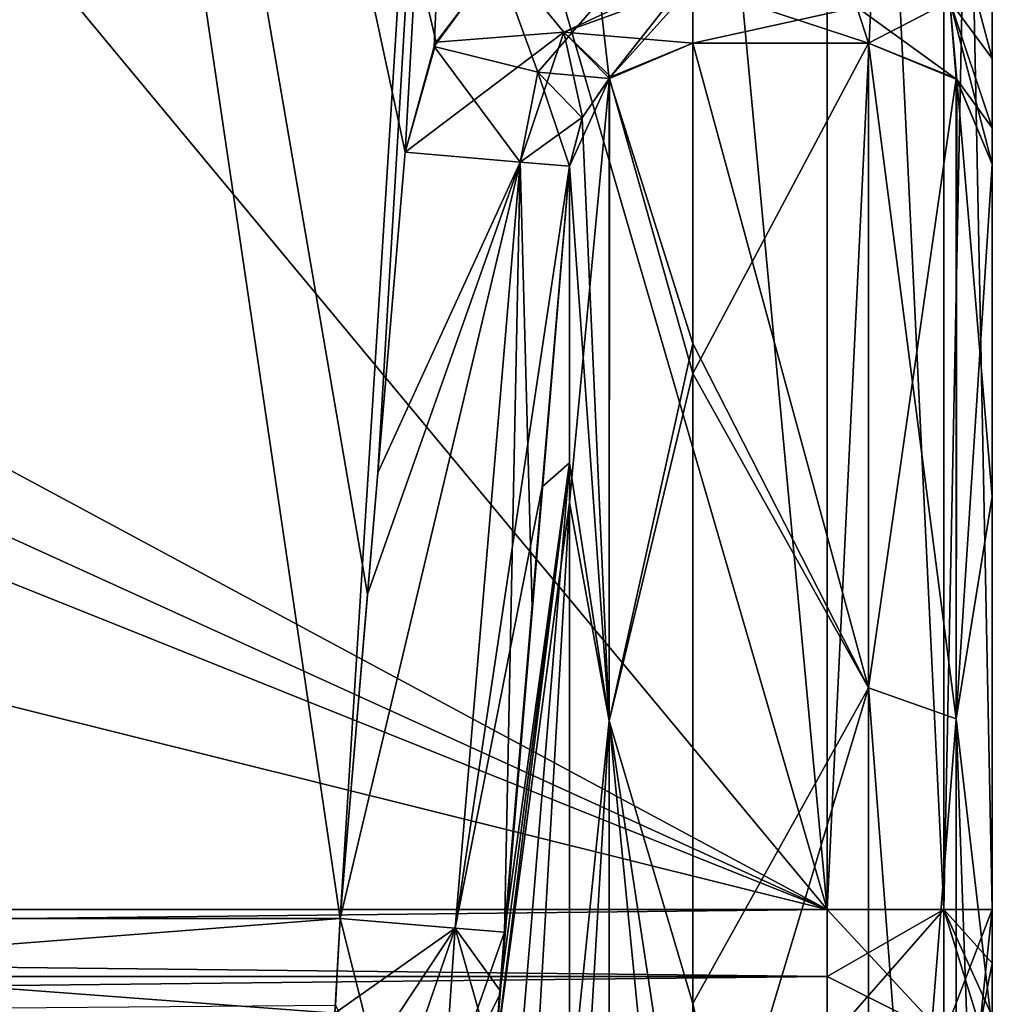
# Model space of a CAD drawing. Header units: millimetres. Extents: x -122 to 122, y -98 to 94.
# Tile 286 of 533: x -43 to -32, y 50 to 62. Entities that reach past the tile are written whole.
import ezdxf

# ---------------------------------------------------------------- set-up
doc = ezdxf.new("R2010")
doc.units = ezdxf.units.MM
doc.header["$LTSCALE"] = 26.699852
for name, color, linetype in [('2354', 7, 'CONTINUOUS'), ('2358', 7, 'CONTINUOUS'), ('2359', 7, 'CONTINUOUS'), ('2408', 7, 'CONTINUOUS'), ('2409', 7, 'CONTINUOUS'), ('2414', 7, 'CONTINUOUS'), ('2448', 7, 'CONTINUOUS'), ('2454', 7, 'CONTINUOUS'), ('2455', 7, 'CONTINUOUS'), ('2534', 7, 'CONTINUOUS'), ('2535', 7, 'CONTINUOUS'), ('2566', 7, 'CONTINUOUS'), ('2567', 7, 'CONTINUOUS'), ('2570', 7, 'CONTINUOUS'), ('2571', 7, 'CONTINUOUS'), ('2578', 7, 'CONTINUOUS'), ('3565', 7, 'CONTINUOUS'), ('3572', 7, 'CONTINUOUS'), ('3575', 7, 'CONTINUOUS'), ('3576', 7, 'CONTINUOUS'), ('3577', 7, 'CONTINUOUS'), ('3590', 7, 'CONTINUOUS'), ('3667', 7, 'CONTINUOUS'), ('3679', 7, 'CONTINUOUS'), ('3680', 7, 'CONTINUOUS'), ('3745', 7, 'CONTINUOUS'), ('3746', 7, 'CONTINUOUS'), ('3784', 7, 'CONTINUOUS'), ('3785', 7, 'CONTINUOUS'), ('3790', 7, 'CONTINUOUS'), ('3791', 7, 'CONTINUOUS'), ('3797', 7, 'CONTINUOUS')]:
    doc.layers.add(name, color=color, linetype=linetype)

msp = doc.modelspace()

# ---------------------------------------------------------------- linework, layer by layer
at = {"layer": '2354', "color": 250, "linetype": 'Continuous', "true_color": 0x323232}
for points in [[(-37.465, 50.309, 14.015), (-37.535, 49.396, 14.291), (-36.62, 60.285, 13.961), (-37.465, 50.309, 14.015)], [(-36.62, 60.285, 13.961), (-37.535, 49.396, 14.291), (-36.62, 56.212, 25.873), (-36.62, 60.285, 13.961)], [(-36.62, 60.285, 13.961), (-37.075, 54.936, 13.957), (-37.465, 50.309, 14.015), (-36.62, 60.285, 13.961)], [(-37.535, 49.396, 14.291), (-37.535, 40.527, 31.651), (-36.62, 56.212, 25.873), (-37.535, 49.396, 14.291)], [(-36.62, 56.212, 25.873), (-37.535, 40.527, 31.651), (-36.62, 45.478, 41.964), (-36.62, 56.212, 25.873)], [(-37.407, 51.009, 13.954), (-37.465, 50.309, 14.015), (-37.075, 54.936, 13.957), (-37.407, 51.009, 13.954)]]:
    msp.add_3dface(points, dxfattribs=at)
at = {"layer": '2358', "color": 250, "linetype": 'Continuous', "true_color": 0x323232}
for points in [[(-33, 61.777, 13.571), (-35.126, 61.777, 13.571), (-35.126, 57.776, 25.739), (-33, 61.777, 13.571)], [(-33, 53.968, 32.986), (-33, 61.777, 13.571), (-35.126, 57.776, 25.739), (-33, 53.968, 32.986)], [(-35.126, 46.89, 42.448), (-33, 53.968, 32.986), (-35.126, 57.776, 25.739), (-35.126, 46.89, 42.448)], [(-33, 40.251, 48.79), (-33, 53.968, 32.986), (-35.126, 46.89, 42.448), (-33, 40.251, 48.79)]]:
    msp.add_3dface(points, dxfattribs=at)
at = {"layer": '2359', "color": 250, "linetype": 'Continuous', "true_color": 0x323232}
for points in [[(-31.5, 63.73, 10), (-31.5, 61.591, 10.888), (-31.5, 80.5, 2), (-31.5, 63.73, 10)], [(-31.5, 80.5, 2), (-31.5, 61.591, 10.888), (-31.5, 51.284, 2), (-31.5, 80.5, 2)], [(-31.5, 61.591, 10.888), (-31.5, 60.753, 11.992), (-31.5, 51.284, 2), (-31.5, 61.591, 10.888)], [(-31.5, 60.753, 11.992), (-31.5, 60.312, 13.249), (-31.5, 51.284, 2), (-31.5, 60.753, 11.992)], [(-31.5, 60.312, 13.249), (-31.5, 56.285, 25.398), (-31.5, 51.284, 2), (-31.5, 60.312, 13.249)], [(-31.5, 56.285, 25.398), (-31.5, 49.836, 36.461), (-31.5, 47.089, 16.917), (-31.5, 56.285, 25.398)], [(-31.5, 51.284, 2), (-31.5, 56.285, 25.398), (-31.5, 50.636, 2.026), (-31.5, 51.284, 2)], [(-31.5, 50.636, 2.026), (-31.5, 56.285, 25.398), (-31.5, 49.992, 2.105), (-31.5, 50.636, 2.026)], [(-31.5, 49.992, 2.105), (-31.5, 56.285, 25.398), (-31.5, 47.089, 16.917), (-31.5, 49.992, 2.105)]]:
    msp.add_3dface(points, dxfattribs=at)
at = {"layer": '2408', "color": 250, "linetype": 'Continuous', "true_color": 0x323232}
for points in [[(-59.732, 63.232), (-33.5, 80.5), (-33.5, 51.284), (-59.732, 63.232)], [(-61.5, 62.5), (-59.732, 63.232), (-33.5, 51.284), (-61.5, 62.5)], [(-106.5, 51.284), (-61.5, 62.5), (-33.5, 51.284), (-106.5, 51.284)]]:
    msp.add_3dface(points, dxfattribs=at)
at = {"layer": '2409', "color": 250, "linetype": 'Continuous', "true_color": 0x323232}
for points in [[(-39.399, 51.177, 12), (-45.5, 92.5, 12), (-54.764, 51.177, 12), (-39.399, 51.177, 12)], [(-37.445, 62.831, 12), (-45.5, 92.5, 12), (-38.235, 61.79, 12), (-37.445, 62.831, 12)], [(-38.235, 61.79, 12), (-45.5, 92.5, 12), (-38.612, 60.455, 12), (-38.235, 61.79, 12)], [(-38.612, 60.455, 12), (-45.5, 92.5, 12), (-39.067, 55.105, 12), (-38.612, 60.455, 12)], [(-39.067, 55.105, 12), (-45.5, 92.5, 12), (-39.399, 51.177, 12), (-39.067, 55.105, 12)]]:
    msp.add_3dface(points, dxfattribs=at)
at = {"layer": '2414', "color": 250, "linetype": 'Continuous', "true_color": 0x323232}
for points in [[(-39.399, 51.177, 12), (-54.764, 51.177, 12), (-54.479, 50.003, 12.116), (-39.399, 51.177, 12)], [(-39.399, 51.177, 12), (-54.479, 50.003, 12.116), (-39.457, 50.127, 12.093), (-39.399, 51.177, 12)]]:
    msp.add_3dface(points, dxfattribs=at)
at = {"layer": '2448', "color": 250, "linetype": 'Continuous', "true_color": 0x323232}
for points in [[(-106.5, 51.284), (-33.5, 51.284), (-33.5, 50.474, 0.033), (-106.5, 51.284)], [(-106.5, 50.474, 0.033), (-106.5, 51.284), (-33.5, 50.474, 0.033), (-106.5, 50.474, 0.033)], [(-106.5, 49.668, 0.131), (-106.5, 50.474, 0.033), (-33.5, 49.668, 0.131), (-106.5, 49.668, 0.131)], [(-33.5, 49.668, 0.131), (-106.5, 50.474, 0.033), (-33.5, 50.474, 0.033), (-33.5, 49.668, 0.131)]]:
    msp.add_3dface(points, dxfattribs=at)
at = {"layer": '2454', "color": 250, "linetype": 'Continuous', "true_color": 0x323232}
for points in [[(-33.5, 51.284), (-33.5, 80.5), (-32.086, 80.5, 0.586), (-33.5, 51.284)], [(-33.5, 51.284), (-32.086, 80.5, 0.586), (-32.086, 51.284, 0.586), (-33.5, 51.284)], [(-31.5, 80.5, 2), (-31.5, 51.284, 2), (-32.086, 51.284, 0.586), (-31.5, 80.5, 2)], [(-32.086, 80.5, 0.586), (-31.5, 80.5, 2), (-32.086, 51.284, 0.586), (-32.086, 80.5, 0.586)]]:
    msp.add_3dface(points, dxfattribs=at)
at = {"layer": '2455', "color": 250, "linetype": 'Continuous', "true_color": 0x323232}
for points in [[(-33.5, 50.474, 0.033), (-33.5, 51.284), (-32.086, 51.284, 0.586), (-33.5, 50.474, 0.033)], [(-33.5, 49.668, 0.131), (-33.5, 50.474, 0.033), (-32.086, 51.284, 0.586), (-33.5, 49.668, 0.131)], [(-32.086, 49.763, 0.709), (-33.5, 49.668, 0.131), (-32.086, 51.284, 0.586), (-32.086, 49.763, 0.709)], [(-31.5, 51.284, 2), (-31.652, 49.868, 1.35), (-32.086, 49.763, 0.709), (-31.5, 51.284, 2)], [(-31.5, 51.284, 2), (-32.086, 49.763, 0.709), (-32.086, 51.284, 0.586), (-31.5, 51.284, 2)], [(-31.5, 51.284, 2), (-31.5, 50.636, 2.026), (-31.652, 49.868, 1.35), (-31.5, 51.284, 2)], [(-31.5, 50.636, 2.026), (-31.5, 49.992, 2.105), (-31.652, 49.868, 1.35), (-31.5, 50.636, 2.026)]]:
    msp.add_3dface(points, dxfattribs=at)
at = {"layer": '2534', "color": 250, "linetype": 'Continuous', "true_color": 0x323232}
for points in [[(-39.399, 51.177, 12), (-39.457, 50.127, 12.093), (-38.791, 48.769, 12.658), (-39.399, 51.177, 12)], [(-39.399, 51.177, 12), (-38.791, 48.769, 12.658), (-38.006, 51.059, 12.57), (-39.399, 51.177, 12)], [(-38.791, 48.769, 12.658), (-38.157, 48.893, 13.046), (-38.006, 51.059, 12.57), (-38.791, 48.769, 12.658)], [(-38.157, 48.893, 13.046), (-37.535, 49.396, 14.291), (-38.006, 51.059, 12.57), (-38.157, 48.893, 13.046)], [(-37.535, 49.396, 14.291), (-37.465, 50.309, 14.015), (-38.006, 51.059, 12.57), (-37.535, 49.396, 14.291)], [(-37.465, 50.309, 14.015), (-37.407, 51.009, 13.954), (-38.006, 51.059, 12.57), (-37.465, 50.309, 14.015)]]:
    msp.add_3dface(points, dxfattribs=at)
at = {"layer": '2535', "color": 250, "linetype": 'Continuous', "true_color": 0x323232}
for points in [[(-38.612, 60.455, 12), (-39.067, 55.105, 12), (-37.217, 60.336, 12.572), (-38.612, 60.455, 12)], [(-39.399, 51.177, 12), (-37.217, 60.336, 12.572), (-39.067, 55.105, 12), (-39.399, 51.177, 12)], [(-39.399, 51.177, 12), (-38.006, 51.059, 12.57), (-37.217, 60.336, 12.572), (-39.399, 51.177, 12)], [(-38.006, 51.059, 12.57), (-37.407, 51.009, 13.954), (-37.217, 60.336, 12.572), (-38.006, 51.059, 12.57)], [(-37.407, 51.009, 13.954), (-37.075, 54.936, 13.957), (-37.217, 60.336, 12.572), (-37.407, 51.009, 13.954)], [(-37.075, 54.936, 13.957), (-36.62, 60.285, 13.961), (-37.217, 60.336, 12.572), (-37.075, 54.936, 13.957)]]:
    msp.add_3dface(points, dxfattribs=at)
at = {"layer": '2566', "color": 250, "linetype": 'Continuous', "true_color": 0x323232}
for points in [[(-33, 61.777, 13.571), (-33, 53.968, 32.986), (-31.939, 61.348, 13.477), (-33, 61.777, 13.571)], [(-33, 53.968, 32.986), (-31.939, 53.593, 32.757), (-31.939, 61.348, 13.477), (-33, 53.968, 32.986)], [(-31.939, 53.593, 32.757), (-31.5, 60.312, 13.249), (-31.939, 61.348, 13.477), (-31.939, 53.593, 32.757)], [(-31.5, 56.285, 25.398), (-31.5, 60.312, 13.249), (-31.939, 53.593, 32.757), (-31.5, 56.285, 25.398)], [(-31.5, 49.836, 36.461), (-31.5, 56.285, 25.398), (-31.939, 53.593, 32.757), (-31.5, 49.836, 36.461)], [(-33, 53.968, 32.986), (-33, 40.251, 48.79), (-31.939, 53.593, 32.757), (-33, 53.968, 32.986)], [(-33, 40.251, 48.79), (-31.939, 39.971, 48.451), (-31.939, 53.593, 32.757), (-33, 40.251, 48.79)], [(-31.939, 39.971, 48.451), (-31.5, 49.836, 36.461), (-31.939, 53.593, 32.757), (-31.939, 39.971, 48.451)]]:
    msp.add_3dface(points, dxfattribs=at)
at = {"layer": '2567', "color": 250, "linetype": 'Continuous', "true_color": 0x323232}
for points in [[(-35.126, 57.776, 25.739), (-35.126, 61.777, 13.571), (-36.138, 61.35, 13.679), (-35.126, 57.776, 25.739)], [(-36.138, 61.35, 13.679), (-35.126, 61.777, 13.571), (-36.119, 61.368, 13.674), (-36.138, 61.35, 13.679)], [(-36.62, 60.285, 13.961), (-36.62, 56.212, 25.873), (-36.138, 61.35, 13.679), (-36.62, 60.285, 13.961)], [(-36.464, 60.882, 13.801), (-36.62, 60.285, 13.961), (-36.138, 61.35, 13.679), (-36.464, 60.882, 13.801)], [(-36.138, 61.35, 13.679), (-36.62, 56.212, 25.873), (-36.139, 53.568, 32.883), (-36.138, 61.35, 13.679)], [(-35.126, 57.776, 25.739), (-36.138, 61.35, 13.679), (-36.139, 53.568, 32.883), (-35.126, 57.776, 25.739)], [(-35.126, 46.89, 42.448), (-35.126, 57.776, 25.739), (-36.139, 53.568, 32.883), (-35.126, 46.89, 42.448)], [(-36.62, 56.212, 25.873), (-36.62, 45.478, 41.964), (-36.139, 53.568, 32.883), (-36.62, 56.212, 25.873)], [(-36.139, 53.568, 32.883), (-36.62, 45.478, 41.964), (-36.139, 39.968, 48.512), (-36.139, 53.568, 32.883)], [(-35.126, 46.89, 42.448), (-36.139, 53.568, 32.883), (-36.139, 39.968, 48.512), (-35.126, 46.89, 42.448)]]:
    msp.add_3dface(points, dxfattribs=at)
at = {"layer": '2570', "color": 250, "linetype": 'Continuous', "true_color": 0x323232}
for points in [[(-35.126, 62.477, 12.441), (-35.126, 61.777, 13.571), (-33.142, 62.211, 12.699), (-35.126, 62.477, 12.441)], [(-35.126, 61.777, 13.571), (-33, 61.777, 13.571), (-33.142, 62.211, 12.699), (-35.126, 61.777, 13.571)]]:
    msp.add_3dface(points, dxfattribs=at)
at = {"layer": '2571', "color": 250, "linetype": 'Continuous', "true_color": 0x323232}
for points in [[(-37.445, 62.831, 12), (-38.235, 61.79, 12), (-36.691, 61.911, 12.39), (-37.445, 62.831, 12)], [(-35.126, 62.636, 12.326), (-37.445, 62.831, 12), (-36.691, 61.911, 12.39), (-35.126, 62.636, 12.326)], [(-35.126, 62.636, 12.326), (-36.691, 61.911, 12.39), (-35.126, 62.477, 12.441), (-35.126, 62.636, 12.326)], [(-36.691, 61.911, 12.39), (-35.126, 61.777, 13.571), (-35.126, 62.477, 12.441), (-36.691, 61.911, 12.39)], [(-38.235, 61.79, 12), (-38.612, 60.455, 12), (-36.691, 61.911, 12.39), (-38.235, 61.79, 12)], [(-38.612, 60.455, 12), (-37.217, 60.336, 12.572), (-36.691, 61.911, 12.39), (-38.612, 60.455, 12)], [(-37.217, 60.336, 12.572), (-36.464, 60.882, 13.801), (-36.691, 61.911, 12.39), (-37.217, 60.336, 12.572)], [(-36.119, 61.368, 13.674), (-35.126, 61.777, 13.571), (-36.691, 61.911, 12.39), (-36.119, 61.368, 13.674)], [(-36.464, 60.882, 13.801), (-36.138, 61.35, 13.679), (-36.691, 61.911, 12.39), (-36.464, 60.882, 13.801)], [(-36.138, 61.35, 13.679), (-36.119, 61.368, 13.674), (-36.691, 61.911, 12.39), (-36.138, 61.35, 13.679)], [(-36.62, 60.285, 13.961), (-36.464, 60.882, 13.801), (-37.217, 60.336, 12.572), (-36.62, 60.285, 13.961)]]:
    msp.add_3dface(points, dxfattribs=at)
at = {"layer": '2578', "color": 250, "linetype": 'Continuous', "true_color": 0x323232}
for points in [[(-31.5, 61.591, 10.888), (-31.5, 63.73, 10), (-32.014, 62.284, 11.941), (-31.5, 61.591, 10.888)], [(-33.142, 62.211, 12.699), (-33, 61.777, 13.571), (-32.014, 62.284, 11.941), (-33.142, 62.211, 12.699)], [(-33, 61.777, 13.571), (-31.939, 61.348, 13.477), (-32.014, 62.284, 11.941), (-33, 61.777, 13.571)], [(-31.5, 60.753, 11.992), (-31.5, 61.591, 10.888), (-32.014, 62.284, 11.941), (-31.5, 60.753, 11.992)], [(-31.939, 61.348, 13.477), (-31.5, 60.753, 11.992), (-32.014, 62.284, 11.941), (-31.939, 61.348, 13.477)], [(-31.5, 60.312, 13.249), (-31.5, 60.753, 11.992), (-31.939, 61.348, 13.477), (-31.5, 60.312, 13.249)]]:
    msp.add_3dface(points, dxfattribs=at)
at = {"layer": '3565', "color": 250, "linetype": 'Continuous', "true_color": 0x323232}
for points in [[(-45.5, 92.5), (-59, 82), (-33.5, 51.284), (-45.5, 92.5)], [(-37.015, 88.985), (-45.5, 92.5), (-33.5, 51.284), (-37.015, 88.985)], [(-33.5, 80.5), (-37.015, 88.985), (-33.5, 51.284), (-33.5, 80.5)], [(-59, 82), (-59, 65), (-33.5, 51.284), (-59, 82)], [(-59, 65), (-59.732, 63.232), (-33.5, 51.284), (-59, 65)], [(-59.732, 63.232), (-61.5, 62.5), (-33.5, 51.284), (-59.732, 63.232)], [(-78.5, 62.5), (-106.5, 51.284), (-33.5, 51.284), (-78.5, 62.5)], [(-61.5, 62.5), (-78.5, 62.5), (-33.5, 51.284), (-61.5, 62.5)]]:
    msp.add_3dface(points, dxfattribs=at)
at = {"layer": '3572', "color": 250, "linetype": 'Continuous', "true_color": 0x323232}
for points in [[(-36.62, 60.285, -13.961), (-36.62, 56.692, -24.803), (-36.95, 56.402, -13.958), (-36.62, 60.285, -13.961)], [(-37.535, 49.396, -14.291), (-37.47, 50.243, -14.027), (-36.62, 56.692, -24.803), (-37.535, 49.396, -14.291)], [(-37.535, 45.674, -23.625), (-37.535, 49.396, -14.291), (-36.62, 56.692, -24.803), (-37.535, 45.674, -23.625)], [(-36.62, 48.881, -37.945), (-37.535, 45.674, -23.625), (-36.62, 56.692, -24.803), (-36.62, 48.881, -37.945)], [(-37.47, 50.243, -14.027), (-37.407, 51.009, -13.954), (-36.62, 56.692, -24.803), (-37.47, 50.243, -14.027)], [(-36.62, 56.692, -24.803), (-37.407, 51.009, -13.954), (-36.95, 56.402, -13.958), (-36.62, 56.692, -24.803)]]:
    msp.add_3dface(points, dxfattribs=at)
at = {"layer": '3575', "color": 250, "linetype": 'Continuous', "true_color": 0x323232}
for points in [[(-39.399, 51.177, -12), (-54.764, 51.177, -12), (-45.5, 92.5, -12), (-39.399, 51.177, -12)], [(-37.015, 88.985, -12), (-39.399, 51.177, -12), (-45.5, 92.5, -12), (-37.015, 88.985, -12)], [(-38.943, 56.571, -12), (-39.399, 51.177, -12), (-37.015, 88.985, -12), (-38.943, 56.571, -12)], [(-38.612, 60.455, -12), (-38.943, 56.571, -12), (-37.015, 88.985, -12), (-38.612, 60.455, -12)], [(-38.261, 61.738, -12), (-38.612, 60.455, -12), (-37.015, 88.985, -12), (-38.261, 61.738, -12)], [(-37.496, 62.783, -12), (-38.261, 61.738, -12), (-37.015, 88.985, -12), (-37.496, 62.783, -12)]]:
    msp.add_3dface(points, dxfattribs=at)
at = {"layer": '3576', "color": 250, "linetype": 'Continuous', "true_color": 0x323232}
for points in [[(-33, 61.777, -13.571), (-33, 53.967, -32.986), (-35.126, 61.777, -13.571), (-33, 61.777, -13.571)], [(-35.126, 61.777, -13.571), (-33, 53.967, -32.986), (-35.126, 58.141, -24.905), (-35.126, 61.777, -13.571)], [(-35.126, 58.141, -24.905), (-33, 53.967, -32.986), (-35.126, 50.144, -38.55), (-35.126, 58.141, -24.905)], [(-33, 53.967, -32.986), (-33, 40.251, -48.79), (-35.126, 50.144, -38.55), (-33, 53.967, -32.986)], [(-35.126, 50.144, -38.55), (-33, 40.251, -48.79), (-35.126, 43.258, -46.144), (-35.126, 50.144, -38.55)]]:
    msp.add_3dface(points, dxfattribs=at)
at = {"layer": '3577', "color": 250, "linetype": 'Continuous', "true_color": 0x323232}
for points in [[(-31.5, 63.73, -10), (-31.5, 80.5, -10), (-31.5, 51.284, -2), (-31.5, 63.73, -10)], [(-31.5, 51.284, -2), (-31.5, 80.5, -10), (-31.5, 80.5, -2), (-31.5, 51.284, -2)], [(-31.5, 61.591, -10.888), (-31.5, 63.73, -10), (-31.5, 51.284, -2), (-31.5, 61.591, -10.888)], [(-31.5, 60.753, -11.992), (-31.5, 61.591, -10.888), (-31.5, 51.284, -2), (-31.5, 60.753, -11.992)], [(-31.5, 60.312, -13.249), (-31.5, 60.753, -11.992), (-31.5, 51.284, -2), (-31.5, 60.312, -13.249)], [(-31.5, 56.284, -25.4), (-31.5, 60.312, -13.249), (-31.5, 49.992, -2.105), (-31.5, 56.284, -25.4)], [(-31.5, 49.992, -2.105), (-31.5, 60.312, -13.249), (-31.5, 50.636, -2.026), (-31.5, 49.992, -2.105)], [(-31.5, 50.636, -2.026), (-31.5, 60.312, -13.249), (-31.5, 51.284, -2), (-31.5, 50.636, -2.026)], [(-31.5, 49.834, -36.464), (-31.5, 56.284, -25.4), (-31.5, 43.908, -23.993), (-31.5, 49.834, -36.464)], [(-31.5, 43.908, -23.993), (-31.5, 56.284, -25.4), (-31.5, 47.099, -16.89), (-31.5, 43.908, -23.993)], [(-31.5, 47.099, -16.89), (-31.5, 56.284, -25.4), (-31.5, 49.992, -2.105), (-31.5, 47.099, -16.89)]]:
    msp.add_3dface(points, dxfattribs=at)
at = {"layer": '3590', "color": 250, "linetype": 'Continuous', "true_color": 0x323232}
for points in [[(-54.764, 51.177, -12), (-39.399, 51.177, -12), (-39.462, 50.028, -12.111), (-54.764, 51.177, -12)], [(-54.764, 51.177, -12), (-39.462, 50.028, -12.111), (-54.479, 50.003, -12.116), (-54.764, 51.177, -12)]]:
    msp.add_3dface(points, dxfattribs=at)
at = {"layer": '3667', "color": 250, "linetype": 'Continuous', "true_color": 0x323232}
for points in [[(-33.5, 51.284), (-106.5, 51.284), (-106.5, 50.474, -0.033), (-33.5, 51.284)], [(-33.5, 51.284), (-106.5, 50.474, -0.033), (-33.5, 50.474, -0.033), (-33.5, 51.284)], [(-106.5, 50.474, -0.033), (-106.5, 49.668, -0.131), (-33.5, 50.474, -0.033), (-106.5, 50.474, -0.033)], [(-33.5, 50.474, -0.033), (-106.5, 49.668, -0.131), (-33.5, 49.668, -0.131), (-33.5, 50.474, -0.033)]]:
    msp.add_3dface(points, dxfattribs=at)
at = {"layer": '3679', "color": 250, "linetype": 'Continuous', "true_color": 0x323232}
for points in [[(-33.5, 51.284), (-33.5, 50.474, -0.033), (-32.086, 49.763, -0.71), (-33.5, 51.284)], [(-32.086, 51.284, -0.586), (-33.5, 51.284), (-32.086, 49.763, -0.71), (-32.086, 51.284, -0.586)], [(-31.5, 49.992, -2.105), (-31.5, 50.636, -2.026), (-32.086, 51.284, -0.586), (-31.5, 49.992, -2.105)], [(-31.5, 49.992, -2.105), (-32.086, 51.284, -0.586), (-31.652, 49.868, -1.35), (-31.5, 49.992, -2.105)], [(-31.5, 50.636, -2.026), (-31.5, 51.284, -2), (-32.086, 51.284, -0.586), (-31.5, 50.636, -2.026)], [(-31.652, 49.868, -1.35), (-32.086, 51.284, -0.586), (-32.086, 49.763, -0.71), (-31.652, 49.868, -1.35)], [(-33.5, 50.474, -0.033), (-33.5, 49.668, -0.131), (-32.086, 49.763, -0.71), (-33.5, 50.474, -0.033)]]:
    msp.add_3dface(points, dxfattribs=at)
at = {"layer": '3680', "color": 250, "linetype": 'Continuous', "true_color": 0x323232}
for points in [[(-33.5, 80.5), (-33.5, 51.284), (-32.086, 51.284, -0.586), (-33.5, 80.5)], [(-32.086, 80.5, -0.586), (-33.5, 80.5), (-32.086, 51.284, -0.586), (-32.086, 80.5, -0.586)], [(-31.5, 51.284, -2), (-31.5, 80.5, -2), (-32.086, 80.5, -0.586), (-31.5, 51.284, -2)], [(-31.5, 51.284, -2), (-32.086, 80.5, -0.586), (-32.086, 51.284, -0.586), (-31.5, 51.284, -2)]]:
    msp.add_3dface(points, dxfattribs=at)
at = {"layer": '3745', "color": 250, "linetype": 'Continuous', "true_color": 0x323232}
for points in [[(-38.943, 56.571, -12), (-38.612, 60.455, -12), (-37.217, 60.336, -12.572), (-38.943, 56.571, -12)], [(-39.399, 51.177, -12), (-38.943, 56.571, -12), (-37.217, 60.336, -12.572), (-39.399, 51.177, -12)], [(-39.399, 51.177, -12), (-37.217, 60.336, -12.572), (-38.006, 51.059, -12.57), (-39.399, 51.177, -12)], [(-37.217, 60.336, -12.572), (-36.62, 60.285, -13.961), (-38.006, 51.059, -12.57), (-37.217, 60.336, -12.572)], [(-36.62, 60.285, -13.961), (-36.95, 56.402, -13.958), (-38.006, 51.059, -12.57), (-36.62, 60.285, -13.961)], [(-36.95, 56.402, -13.958), (-37.407, 51.009, -13.954), (-38.006, 51.059, -12.57), (-36.95, 56.402, -13.958)]]:
    msp.add_3dface(points, dxfattribs=at)
at = {"layer": '3746', "color": 250, "linetype": 'Continuous', "true_color": 0x323232}
for points in [[(-39.462, 50.028, -12.111), (-39.399, 51.177, -12), (-38.006, 51.059, -12.57), (-39.462, 50.028, -12.111)], [(-39.527, 48.757, -12.509), (-39.462, 50.028, -12.111), (-38.006, 51.059, -12.57), (-39.527, 48.757, -12.509)], [(-39.527, 48.757, -12.509), (-38.006, 51.059, -12.57), (-38.791, 48.769, -12.658), (-39.527, 48.757, -12.509)], [(-38.791, 48.769, -12.658), (-38.006, 51.059, -12.57), (-38.157, 48.893, -13.046), (-38.791, 48.769, -12.658)], [(-38.006, 51.059, -12.57), (-37.407, 51.009, -13.954), (-38.157, 48.893, -13.046), (-38.006, 51.059, -12.57)], [(-37.407, 51.009, -13.954), (-37.47, 50.243, -14.027), (-38.157, 48.893, -13.046), (-37.407, 51.009, -13.954)], [(-37.47, 50.243, -14.027), (-37.535, 49.396, -14.291), (-38.157, 48.893, -13.046), (-37.47, 50.243, -14.027)]]:
    msp.add_3dface(points, dxfattribs=at)
at = {"layer": '3784', "color": 250, "linetype": 'Continuous', "true_color": 0x323232}
for points in [[(-33, 53.967, -32.986), (-33, 61.777, -13.571), (-31.939, 53.593, -32.757), (-33, 53.967, -32.986)], [(-33, 61.777, -13.571), (-31.929, 61.338, -13.474), (-31.939, 53.593, -32.757), (-33, 61.777, -13.571)], [(-31.929, 61.338, -13.474), (-31.5, 56.284, -25.4), (-31.939, 53.593, -32.757), (-31.929, 61.338, -13.474)], [(-31.5, 60.312, -13.249), (-31.5, 56.284, -25.4), (-31.929, 61.338, -13.474), (-31.5, 60.312, -13.249)], [(-31.5, 56.284, -25.4), (-31.5, 49.834, -36.464), (-31.939, 53.593, -32.757), (-31.5, 56.284, -25.4)], [(-33, 40.251, -48.79), (-33, 53.967, -32.986), (-31.939, 39.971, -48.451), (-33, 40.251, -48.79)], [(-33, 53.967, -32.986), (-31.939, 53.593, -32.757), (-31.939, 39.971, -48.451), (-33, 53.967, -32.986)], [(-31.5, 49.834, -36.464), (-31.5, 41.241, -45.959), (-31.939, 53.593, -32.757), (-31.5, 49.834, -36.464)], [(-31.939, 53.593, -32.757), (-31.5, 41.241, -45.959), (-31.939, 39.971, -48.451), (-31.939, 53.593, -32.757)]]:
    msp.add_3dface(points, dxfattribs=at)
at = {"layer": '3785', "color": 250, "linetype": 'Continuous', "true_color": 0x323232}
for points in [[(-35.126, 61.777, -13.571), (-35.126, 58.141, -24.905), (-36.139, 61.349, -13.679), (-35.126, 61.777, -13.571)], [(-36.139, 61.349, -13.679), (-36.139, 53.57, -32.881), (-36.468, 60.873, -13.803), (-36.139, 61.349, -13.679)], [(-35.126, 58.141, -24.905), (-36.139, 53.57, -32.881), (-36.139, 61.349, -13.679), (-35.126, 58.141, -24.905)], [(-36.139, 53.57, -32.881), (-36.62, 60.285, -13.961), (-36.468, 60.873, -13.803), (-36.139, 53.57, -32.881)], [(-36.62, 56.692, -24.803), (-36.62, 60.285, -13.961), (-36.139, 53.57, -32.881), (-36.62, 56.692, -24.803)], [(-35.126, 58.141, -24.905), (-35.126, 50.144, -38.55), (-36.139, 53.57, -32.881), (-35.126, 58.141, -24.905)], [(-36.62, 48.881, -37.945), (-36.62, 56.692, -24.803), (-36.139, 53.57, -32.881), (-36.62, 48.881, -37.945)], [(-36.139, 39.97, -48.51), (-36.62, 48.881, -37.945), (-36.139, 53.57, -32.881), (-36.139, 39.97, -48.51)], [(-35.126, 50.144, -38.55), (-35.126, 43.258, -46.144), (-36.139, 53.57, -32.881), (-35.126, 50.144, -38.55)], [(-35.126, 43.258, -46.144), (-36.139, 39.97, -48.51), (-36.139, 53.57, -32.881), (-35.126, 43.258, -46.144)]]:
    msp.add_3dface(points, dxfattribs=at)
at = {"layer": '3790', "color": 250, "linetype": 'Continuous', "true_color": 0x323232}
for points in [[(-38.261, 61.738, -12), (-37.496, 62.783, -12), (-37.006, 61.426, -12.439), (-38.261, 61.738, -12)], [(-37.006, 61.426, -12.439), (-37.496, 62.783, -12), (-36.251, 62.298, -12.355), (-37.006, 61.426, -12.439)], [(-35.126, 62.636, -12.326), (-36.139, 61.349, -13.679), (-36.251, 62.298, -12.355), (-35.126, 62.636, -12.326)], [(-36.139, 61.349, -13.679), (-35.126, 62.636, -12.326), (-35.126, 62.477, -12.441), (-36.139, 61.349, -13.679)], [(-35.126, 61.777, -13.571), (-36.139, 61.349, -13.679), (-35.126, 62.477, -12.441), (-35.126, 61.777, -13.571)], [(-36.139, 61.349, -13.679), (-37.006, 61.426, -12.439), (-36.251, 62.298, -12.355), (-36.139, 61.349, -13.679)], [(-38.612, 60.455, -12), (-38.261, 61.738, -12), (-37.217, 60.336, -12.572), (-38.612, 60.455, -12)], [(-37.217, 60.336, -12.572), (-38.261, 61.738, -12), (-37.006, 61.426, -12.439), (-37.217, 60.336, -12.572)], [(-36.62, 60.285, -13.961), (-37.217, 60.336, -12.572), (-37.006, 61.426, -12.439), (-36.62, 60.285, -13.961)], [(-36.468, 60.873, -13.803), (-36.62, 60.285, -13.961), (-37.006, 61.426, -12.439), (-36.468, 60.873, -13.803)], [(-36.139, 61.349, -13.679), (-36.468, 60.873, -13.803), (-37.006, 61.426, -12.439), (-36.139, 61.349, -13.679)]]:
    msp.add_3dface(points, dxfattribs=at)
at = {"layer": '3791', "color": 250, "linetype": 'Continuous', "true_color": 0x323232}
for points in [[(-33, 61.777, -13.571), (-35.126, 61.777, -13.571), (-35.126, 62.477, -12.441), (-33, 61.777, -13.571)], [(-33.142, 62.211, -12.7), (-33, 61.777, -13.571), (-35.126, 62.477, -12.441), (-33.142, 62.211, -12.7)]]:
    msp.add_3dface(points, dxfattribs=at)
at = {"layer": '3797', "color": 250, "linetype": 'Continuous', "true_color": 0x323232}
for points in [[(-31.5, 63.73, -10), (-31.5, 61.591, -10.888), (-32.072, 63.73, -11.4), (-31.5, 63.73, -10)], [(-32.072, 63.73, -11.4), (-31.5, 61.591, -10.888), (-32.014, 62.284, -11.941), (-32.072, 63.73, -11.4)], [(-31.929, 61.338, -13.474), (-33.142, 62.211, -12.7), (-32.014, 62.284, -11.941), (-31.929, 61.338, -13.474)], [(-31.5, 61.591, -10.888), (-31.5, 60.753, -11.992), (-32.014, 62.284, -11.941), (-31.5, 61.591, -10.888)], [(-31.5, 60.753, -11.992), (-31.5, 60.312, -13.249), (-32.014, 62.284, -11.941), (-31.5, 60.753, -11.992)], [(-31.5, 60.312, -13.249), (-31.929, 61.338, -13.474), (-32.014, 62.284, -11.941), (-31.5, 60.312, -13.249)], [(-31.929, 61.338, -13.474), (-33, 61.777, -13.571), (-33.142, 62.211, -12.7), (-31.929, 61.338, -13.474)]]:
    msp.add_3dface(points, dxfattribs=at)

doc.saveas('drawing.dxf')
